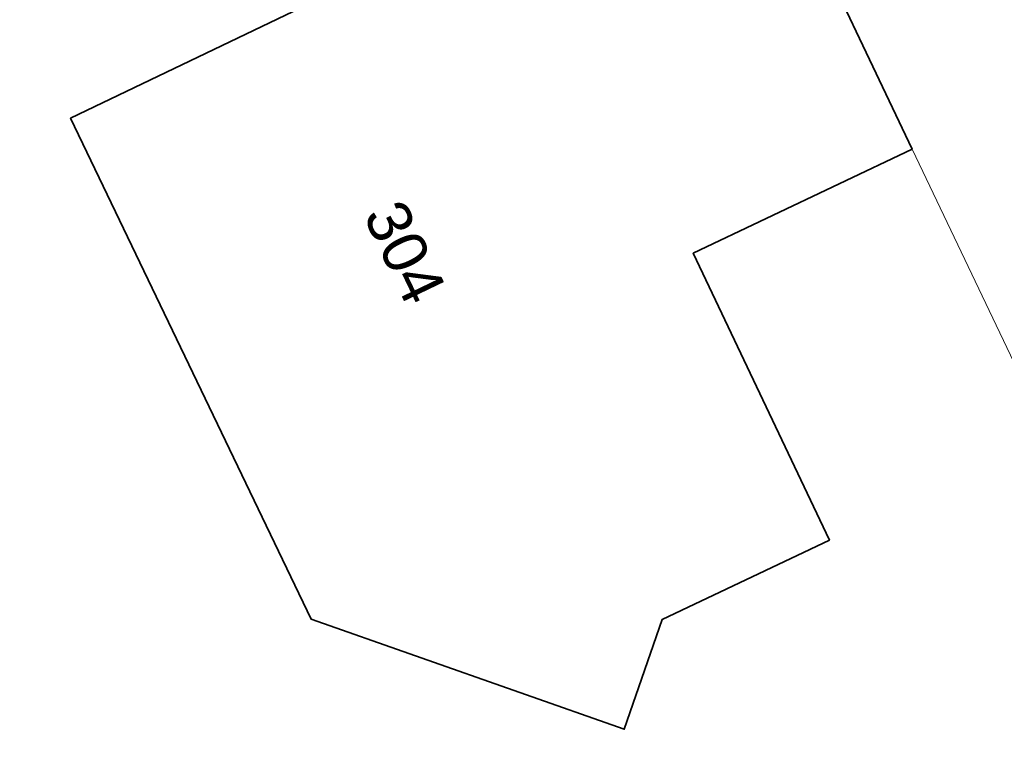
# Model space of a CAD drawing. Header units: metres. Extents: x 163628 to 167676, y 402708 to 405373.
# Tile 739 of 1056: x 166398 to 166415, y 404390 to 404402. Entities that reach past the tile are written whole.
import ezdxf
from ezdxf.enums import TextEntityAlignment as Align

# ---------------------------------------------------------------- set-up
doc = ezdxf.new("R2010")
doc.units = ezdxf.units.M
for name, color, linetype, lineweight in [('X-CA190022.004-UO-BGT_Ondergrond$0$GE_401_OTDErf_Vlak_GEM', 253, 'Continuous', 9), ('X-CA190022.004-UO-BGT_Ondergrond$0$GE_4502_GBKN_Huisnummer_Lijn_GEM', 7, 'Continuous', 9), ('X-CA190022.004-UO-BGT_Ondergrond$0$GE_601_PNDgrondvlakpand_Vlak_MV_GEM', 34, 'Continuous', 35), ('X-CA190022.004-UO-KAD_Percelen$0$B-WE-KG-GRENS_PERCEEL-GV', 150, 'Continuous', 9)]:
    doc.layers.add(name, color=color, linetype=linetype, lineweight=lineweight)
doc.styles.add('X-CA190022.004-UO-BGT_Ondergrond$0$BGT_NAR', font='arial.ttf', dxfattribs={"height": 1})

msp = doc.modelspace()

# ---------------------------------------------------------------- linework, layer by layer
at = {"layer": 'X-CA190022.004-UO-BGT_Ondergrond$0$GE_401_OTDErf_Vlak_GEM', "flags": 128}
msp.add_lwpolyline([(166404.405, 404402.881), (166403.241, 404405.306), (166409.526, 404408.325), (166413.537, 404399.893), (166409.825, 404398.129), (166412.134, 404393.27), (166409.302, 404391.924), (166408.656, 404390.063), (166403.352, 404391.931), (166399.276, 404400.418), (166404.405, 404402.881)], dxfattribs=at)
at = {"layer": 'X-CA190022.004-UO-BGT_Ondergrond$0$GE_601_PNDgrondvlakpand_Vlak_MV_GEM', "flags": 128}
msp.add_lwpolyline([(166413.537, 404399.893), (166409.825, 404398.129), (166412.134, 404393.27), (166409.302, 404391.924), (166408.656, 404390.063), (166403.352, 404391.931), (166399.276, 404400.418), (166404.405, 404402.881), (166403.241, 404405.306), (166409.526, 404408.325), (166413.537, 404399.893)], dxfattribs=at)
at = {"layer": 'X-CA190022.004-UO-KAD_Percelen$0$B-WE-KG-GRENS_PERCEEL-GV', "flags": 128}
for points in [[(166417.991, 404390.555), (166434.179, 404398.305), (166422.191, 404423.355), (166414.977, 404419.89), (166405.957, 404415.558), (166409.526, 404408.325), (166413.537, 404399.893)], [(166399.36, 404387.114), (166399.597, 404386.686), (166399.875, 404386.284), (166400.19, 404385.911), (166400.542, 404385.571), (166400.923, 404385.266), (166401.334, 404385.001), (166401.768, 404384.777), (166402.223, 404384.597), (166402.692, 404384.461), (166403.172, 404384.372), (166403.658, 404384.33), (166404.147, 404384.336), (166404.632, 404384.389), (166405.111, 404384.49), (166405.577, 404384.637), (166406.027, 404384.829), (166417.991, 404390.555), (166413.537, 404399.893), (166409.526, 404408.325), (166405.957, 404415.558), (166389.686, 404407.743), (166390.732, 404405.282), (166391.798, 404402.829)]]:
    msp.add_lwpolyline(points, close=True, dxfattribs=at)

# ---------------------------------------------------------------- texts
at = {"layer": 'X-CA190022.004-UO-BGT_Ondergrond$0$GE_4502_GBKN_Huisnummer_Lijn_GEM', "style": 'X-CA190022.004-UO-BGT_Ondergrond$0$BGT_NAR'}
msp.add_text('304', height=0.75, rotation=295.7, dxfattribs=at).set_placement((166404.942, 404398.148), align=Align.MIDDLE_CENTER)

doc.saveas('drawing.dxf')
